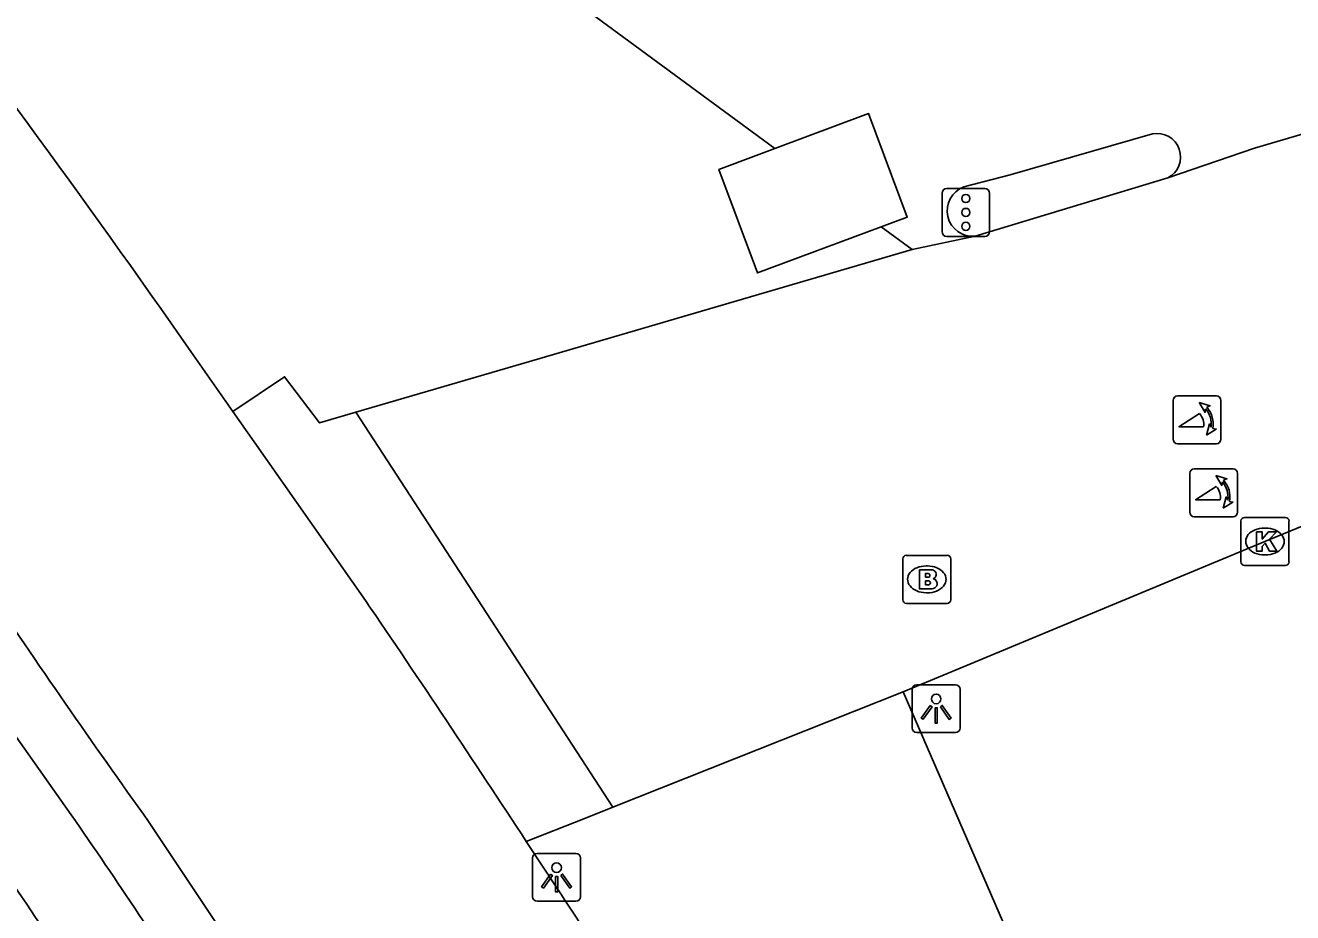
# Model space of a CAD drawing. Extents: x 159718 to 160783, y 383290 to 384030.
# Drawn here: x 160558.03 to 160584.43, y 383495.02 to 383513.49 of the extents above; entities that cross this region are included whole.
import ezdxf

# ---------------------------------------------------------------- set-up
doc = ezdxf.new("R2010")
doc.units = 0
for name, color, linetype in [('IMGEO_Brandkraan', 7, 'Continuous'), ('IMGEO_Groenvoorziening', 7, 'Continuous'), ('IMGEO_Kolk', 7, 'Continuous'), ('IMGEO_Lichtpunt', 7, 'Continuous'), ('IMGEO_Pand', 7, 'Continuous'), ('IMGEO_Parkeervlak_open', 7, 'Continuous'), ('IMGEO_Poller', 7, 'Continuous'), ('IMGEO_Rijbaan_lokaal_gesloten', 7, 'Continuous'), ('IMGEO_Rijbaan_lokaal_open', 7, 'Continuous'), ('IMGEO_Verkeersregelinstallatiepaal', 7, 'Continuous'), ('IMGEO_Voetpad_open', 7, 'Continuous')]:
    doc.layers.add(name, color=color, linetype=linetype)

msp = doc.modelspace()

# ---------------------------------------------------------------- linework, layer by layer
at = {"layer": 'IMGEO_Brandkraan'}
for p, q in [((160576.309, 383501.529), (160576.309, 383502.381)), ((160576.384, 383502.455), (160577.236, 383502.455)), ((160577.31, 383502.381), (160577.31, 383501.529)), ((160576.797, 383502.235), (160576.822, 383502.235)), ((160576.82, 383501.675), (160576.795, 383501.675)), ((160577.236, 383501.455), (160576.384, 383501.455))]:
    msp.add_line(p, q, dxfattribs=at)
for points in [[(160576.309, 383501.529), (160576.309, 383502.381)], [(160576.384, 383502.455), (160577.236, 383502.455)], [(160577.31, 383502.381), (160577.31, 383501.529)], [(160576.657, 383502.155), (160576.657, 383501.755), (160576.87, 383501.755)], [(160576.888, 383502.155), (160576.657, 383502.155)], [(160576.836, 383502.074), (160576.782, 383502.074), (160576.782, 383501.998)], [(160576.782, 383501.998), (160576.835, 383501.998)], [(160576.844, 383501.922), (160576.782, 383501.922), (160576.782, 383501.841)], [(160576.782, 383501.841), (160576.844, 383501.841)], [(160577.236, 383501.455), (160576.384, 383501.455)]]:
    msp.add_lwpolyline(points, dxfattribs=at)
for centre, radius, start, end in [((160576.386, 383502.379), 0.0765, 91.552, 178.448), ((160576.386, 383502.379), 0.0765, 91.552, 178.448), ((160577.234, 383502.379), 0.0765, 1.552, 88.448), ((160577.234, 383502.379), 0.0765, 1.552, 88.448), ((160576.837, 383502.036), 0.0379, 267.8285, 90.9355), ((160576.892, 383502.01), 0.145, 59.4692, 91.5367), ((160576.917, 383502.057), 0.0922, 285.5137, 58.1501), ((160576.845, 383501.881), 0.0404, 269.8759, 90.5077), ((160576.876, 383502.006), 0.251, 268.6676, 293.5347), ((160576.922, 383501.865), 0.105, 301.3115, 78.989), ((160576.386, 383501.531), 0.0765, 181.552, 268.448), ((160576.386, 383501.531), 0.0765, 181.552, 268.448), ((160577.234, 383501.531), 0.0765, 271.552, 358.448), ((160577.234, 383501.531), 0.0765, 271.552, 358.448)]:
    msp.add_arc(centre, radius, start, end, dxfattribs=at)
for centre, major_axis, ratio, start_param, end_param in [((160576.796, 383501.955), (-0.387, 0.002), 0.722429, 4.712389, 7.853982), ((160576.821, 383501.955), (-0.39, 0.002), 0.717154, 1.570796, 4.712389)]:
    msp.add_ellipse(centre, major_axis=major_axis, ratio=ratio, start_param=start_param, end_param=end_param, dxfattribs=at)
at = {"layer": 'IMGEO_Groenvoorziening'}
msp.add_lwpolyline([(160583.978, 383481.963), (160576.32, 383499.61)], dxfattribs=at)
at = {"layer": 'IMGEO_Kolk'}
for p, q in [((160583.353, 383502.318), (160583.353, 383503.17)), ((160583.428, 383503.244), (160584.28, 383503.244)), ((160584.354, 383503.17), (160584.354, 383502.318)), ((160583.841, 383503.024), (160583.866, 383503.024)), ((160583.864, 383502.464), (160583.839, 383502.464)), ((160584.28, 383502.244), (160583.428, 383502.244))]:
    msp.add_line(p, q, dxfattribs=at)
for points in [[(160583.353, 383502.318), (160583.353, 383503.17)], [(160583.428, 383503.244), (160584.28, 383503.244)], [(160584.354, 383503.17), (160584.354, 383502.318)], [(160583.674, 383502.944), (160583.797, 383502.944), (160583.797, 383502.793), (160583.927, 383502.944), (160584.091, 383502.944), (160583.945, 383502.793), (160584.098, 383502.544), (160583.946, 383502.544), (160583.861, 383502.708), (160583.797, 383502.641), (160583.797, 383502.544), (160583.674, 383502.544), (160583.674, 383502.944)], [(160584.28, 383502.244), (160583.428, 383502.244)]]:
    msp.add_lwpolyline(points, dxfattribs=at)
for centre, start, end in [((160583.43, 383503.168), 91.552, 178.448), ((160583.43, 383503.168), 91.552, 178.448), ((160584.278, 383503.168), 1.552, 88.448), ((160584.278, 383503.168), 1.552, 88.448), ((160583.43, 383502.32), 181.552, 268.448), ((160583.43, 383502.32), 181.552, 268.448), ((160584.278, 383502.32), 271.552, 358.448), ((160584.278, 383502.32), 271.552, 358.448)]:
    msp.add_arc(centre, 0.0765, start, end, dxfattribs=at)
for centre, major_axis, ratio, start_param, end_param in [((160583.84, 383502.744), (-0.387, 0.002), 0.722429, 4.712389, 7.853982), ((160583.865, 383502.744), (-0.39, 0.002), 0.717154, 1.570796, 4.712389)]:
    msp.add_ellipse(centre, major_axis=major_axis, ratio=ratio, start_param=start_param, end_param=end_param, dxfattribs=at)
at = {"layer": 'IMGEO_Lichtpunt'}
for p, q in [((160576.506, 383499.667), (160576.506, 383498.86)), ((160576.506, 383499.667), (160576.506, 383498.86)), ((160577.408, 383499.762), (160576.6, 383499.762)), ((160577.408, 383499.762), (160576.6, 383499.762)), ((160577.502, 383498.86), (160577.502, 383499.667)), ((160577.502, 383498.86), (160577.502, 383499.667)), ((160576.6, 383498.766), (160577.408, 383498.766)), ((160576.6, 383498.766), (160577.408, 383498.766)), ((160569.502, 383496.249), (160568.694, 383496.249)), ((160569.502, 383496.249), (160568.694, 383496.249)), ((160568.6, 383496.154), (160568.6, 383495.347)), ((160568.6, 383496.154), (160568.6, 383495.347)), ((160569.596, 383495.347), (160569.596, 383496.154)), ((160569.596, 383495.347), (160569.596, 383496.154)), ((160568.694, 383495.253), (160569.502, 383495.253)), ((160568.694, 383495.253), (160569.502, 383495.253))]:
    msp.add_line(p, q, dxfattribs=at)
for points in [[(160576.88, 383499.331), (160576.919, 383499.303), (160576.731, 383499.041), (160576.693, 383499.068), (160576.88, 383499.331)], [(160576.982, 383499.283), (160577.029, 383499.283), (160577.029, 383498.961), (160576.982, 383498.961), (160576.982, 383499.283)], [(160577.092, 383499.303), (160577.13, 383499.33), (160577.317, 383499.068), (160577.278, 383499.04), (160577.092, 383499.303)], [(160568.974, 383495.818), (160569.013, 383495.79), (160568.825, 383495.528), (160568.787, 383495.555), (160568.974, 383495.818)], [(160569.076, 383495.77), (160569.123, 383495.77), (160569.123, 383495.448), (160569.076, 383495.448), (160569.076, 383495.77)], [(160569.186, 383495.79), (160569.224, 383495.817), (160569.411, 383495.555), (160569.372, 383495.527), (160569.186, 383495.79)]]:
    msp.add_lwpolyline(points, dxfattribs=at)
for centre in [(160577.005, 383499.465), (160569.099, 383495.952)]:
    msp.add_circle(centre, 0.0994, dxfattribs=at)
for centre, start, end in [((160576.6, 383499.667), 90, 180), ((160576.6, 383499.667), 90, 180), ((160577.408, 383499.667), 0, 90), ((160577.408, 383499.667), 0, 90), ((160576.6, 383498.86), 180, 270), ((160576.6, 383498.86), 180, 270), ((160577.408, 383498.86), 270, 0), ((160577.408, 383498.86), 270, 360), ((160568.694, 383496.154), 90, 180), ((160568.694, 383496.154), 90, 180), ((160569.502, 383496.154), 0, 90), ((160569.502, 383496.154), 0, 90), ((160568.694, 383495.347), 180, 270), ((160568.694, 383495.347), 180, 270), ((160569.502, 383495.347), 270, 0), ((160569.502, 383495.347), 270, 360)]:
    msp.add_arc(centre, 0.0946, start, end, dxfattribs=at)
at = {"layer": 'IMGEO_Pand'}
for points in [[(160573.646, 383510.923), (160575.598, 383511.652), (160576.402, 383509.499), (160575.859, 383509.296)], [(160573.646, 383510.923), (160572.481, 383510.488), (160573.286, 383508.335), (160575.859, 383509.296)]]:
    msp.add_lwpolyline(points, dxfattribs=at)
at = {"layer": 'IMGEO_Parkeervlak_open'}
for points in [[(160581.828, 383510.313), (160577.818, 383509.103)], [(160576.504, 383508.822), (160568.748, 383506.555), (160564.916, 383505.435)], [(160576.32, 383499.61), (160577.257, 383500), (160583.853, 383502.745), (160592.189, 383506.167), (160593.321, 383506.581), (160594.426, 383503.95), (160596.086, 383500), (160596.348, 383499.376), (160598.231, 383494.895), (160600.577, 383489.311), (160586.475, 383483.084), (160584.349, 383482.176), (160583.978, 383481.963)], [(160576.32, 383499.61), (160570.271, 383497.211)]]:
    msp.add_lwpolyline(points, dxfattribs=at)
at = {"layer": 'IMGEO_Poller'}
for p, q in [((160582.841, 383505.775), (160582.033, 383505.775)), ((160582.841, 383505.775), (160582.033, 383505.775)), ((160581.939, 383505.68), (160581.939, 383504.873)), ((160581.939, 383505.68), (160581.939, 383504.873)), ((160582.935, 383504.873), (160582.935, 383505.68)), ((160582.935, 383504.873), (160582.935, 383505.68)), ((160582.033, 383504.778), (160582.841, 383504.778)), ((160582.033, 383504.778), (160582.841, 383504.778)), ((160582.287, 383504.161), (160582.287, 383503.354)), ((160582.287, 383504.161), (160582.287, 383503.354)), ((160583.189, 383504.256), (160582.381, 383504.256)), ((160583.189, 383504.256), (160582.381, 383504.256)), ((160583.283, 383503.354), (160583.283, 383504.161)), ((160583.283, 383503.354), (160583.283, 383504.161)), ((160582.381, 383503.259), (160583.189, 383503.259)), ((160582.381, 383503.259), (160583.189, 383503.259))]:
    msp.add_line(p, q, dxfattribs=at)
for points in [[(160582.618, 383505.504), (160582.606, 383505.431), (160582.481, 383505.636)], [(160582.481, 383505.636), (160582.712, 383505.57), (160582.641, 383505.538)], [(160582.574, 383505.131), (160582.061, 383505.131), (160582.491, 383505.406)], [(160582.634, 383504.959), (160582.7, 383505.19), (160582.73, 383505.122)], [(160582.766, 383505.095), (160582.838, 383505.084), (160582.634, 383504.959)], [(160582.922, 383503.612), (160582.409, 383503.612), (160582.839, 383503.887)], [(160582.966, 383503.985), (160582.954, 383503.912), (160582.829, 383504.117)], [(160582.829, 383504.117), (160583.06, 383504.051), (160582.989, 383504.019)], [(160582.982, 383503.44), (160583.048, 383503.671), (160583.078, 383503.603)], [(160583.114, 383503.576), (160583.186, 383503.565), (160582.982, 383503.44)]]:
    msp.add_lwpolyline(points, dxfattribs=at)
for centre, radius, start, end in [((160582.033, 383505.68), 0.0946, 90, 180), ((160582.033, 383505.68), 0.0946, 90, 180), ((160582.841, 383505.68), 0.0946, 0, 90), ((160582.841, 383505.68), 0.0946, 0, 90), ((160582.26, 383505.191), 0.476, 351.7527, 41.1691), ((160582.26, 383505.191), 0.516, 349.3569, 42.2912), ((160582.246, 383505.181), 0.332, 351.3247, 42.4854), ((160582.033, 383504.873), 0.0946, 180, 270), ((160582.033, 383504.873), 0.0946, 180, 270), ((160582.841, 383504.873), 0.0946, 270, 0), ((160582.841, 383504.873), 0.0946, 270, 0), ((160582.381, 383504.161), 0.0946, 90, 180), ((160582.381, 383504.161), 0.0946, 90, 180), ((160583.189, 383504.161), 0.0946, 0, 90), ((160583.189, 383504.161), 0.0946, 0, 90), ((160582.594, 383503.662), 0.332, 351.3247, 42.4854), ((160582.608, 383503.672), 0.476, 351.7527, 41.1691), ((160582.608, 383503.672), 0.516, 349.3569, 42.2912), ((160582.381, 383503.354), 0.0946, 180, 270), ((160582.381, 383503.354), 0.0946, 180, 270), ((160583.189, 383503.354), 0.0946, 270, 0), ((160583.189, 383503.354), 0.0946, 270, 0)]:
    msp.add_arc(centre, radius, start, end, dxfattribs=at)
at = {"layer": 'IMGEO_Rijbaan_lokaal_gesloten'}
msp.add_lwpolyline([(160556.128, 383501.1), (160558.986, 383497.055)], dxfattribs=at)
for centre, radius, start, end in [((160234.4, 383275.322), 391.279, 33.83099, 36.6946), ((160469.964, 383435.013), 108.508, 32.2218, 34.87351)]:
    msp.add_arc(centre, radius, start, end, dxfattribs=at)
at = {"layer": 'IMGEO_Rijbaan_lokaal_open'}
for points in [[(160511.866, 383562.752), (160515.816, 383566.523), (160516.087, 383566.239), (160557.707, 383522.642), (160573.646, 383510.923)], [(160581.828, 383510.313), (160583.638, 383510.931), (160595.449, 383514.41), (160631.581, 383525.053), (160635.89, 383530.769)], [(160577.582, 383510.125), (160578.546, 383510.381), (160581.508, 383511.23)], [(160575.859, 383509.296), (160576.504, 383508.822)], [(160576.504, 383508.822), (160577.818, 383509.103)]]:
    msp.add_lwpolyline(points, dxfattribs=at)
for centre, radius, start, end in [((160581.606, 383510.75), 0.49, 296.9363, 101.538), ((160577.761, 383509.628), 0.528, 109.8343, 276.1713)]:
    msp.add_arc(centre, radius, start, end, dxfattribs=at)
at = {"layer": 'IMGEO_Verkeersregelinstallatiepaal'}
for p, q in [((160577.127, 383509.195), (160577.127, 383509.995)), ((160577.127, 383509.995), (160577.127, 383509.195)), ((160577.227, 383510.095), (160578.017, 383510.095)), ((160578.017, 383510.095), (160577.227, 383510.095)), ((160578.117, 383509.995), (160578.117, 383509.195)), ((160578.117, 383509.195), (160578.117, 383509.995)), ((160578.017, 383509.095), (160577.227, 383509.095)), ((160577.227, 383509.095), (160578.017, 383509.095))]:
    msp.add_line(p, q, dxfattribs=at)
for centre in [(160577.622, 383509.885), (160577.622, 383509.595), (160577.622, 383509.305)]:
    msp.add_circle(centre, 0.085, dxfattribs=at)
for centre, start, end in [((160577.227, 383509.995), 90, 180), ((160577.227, 383509.995), 90, 180), ((160578.017, 383509.995), 0, 90), ((160578.017, 383509.995), 360, 90), ((160577.227, 383509.195), 180, 270), ((160577.227, 383509.195), 180, 270), ((160578.017, 383509.195), 270, 0), ((160578.017, 383509.195), 270, 0)]:
    msp.add_arc(centre, 0.1, start, end, dxfattribs=at)
at = {"layer": 'IMGEO_Voetpad_open'}
for points in [[(160561.481, 383506.701), (160562.357, 383505.449)], [(160564.916, 383505.435), (160564.157, 383505.213), (160563.434, 383506.175), (160562.357, 383505.449)], [(160562.357, 383505.449), (160562.8, 383504.816), (160565.118, 383501.513)], [(160570.271, 383497.211), (160564.916, 383505.435)], [(160568.467, 383496.495), (160569.664, 383496.97), (160570.271, 383497.211)], [(160562.836, 383493.562), (160560.601, 383496.914)], [(160568.467, 383496.495), (160569.105, 383495.53)]]:
    msp.add_lwpolyline(points, dxfattribs=at)
for centre, radius, start, end in [((160337.54, 383350.046), 273.295, 34.97426, 37.41931), ((160695.878, 383594.278), 166.672, 213.67416, 215.74383), ((160322.244, 383335.793), 294.026, 33.13122, 34.30686), ((160366.92, 383362.728), 241.899, 32.15651, 33.29823)]:
    msp.add_arc(centre, radius, start, end, dxfattribs=at)

doc.saveas('drawing.dxf')
